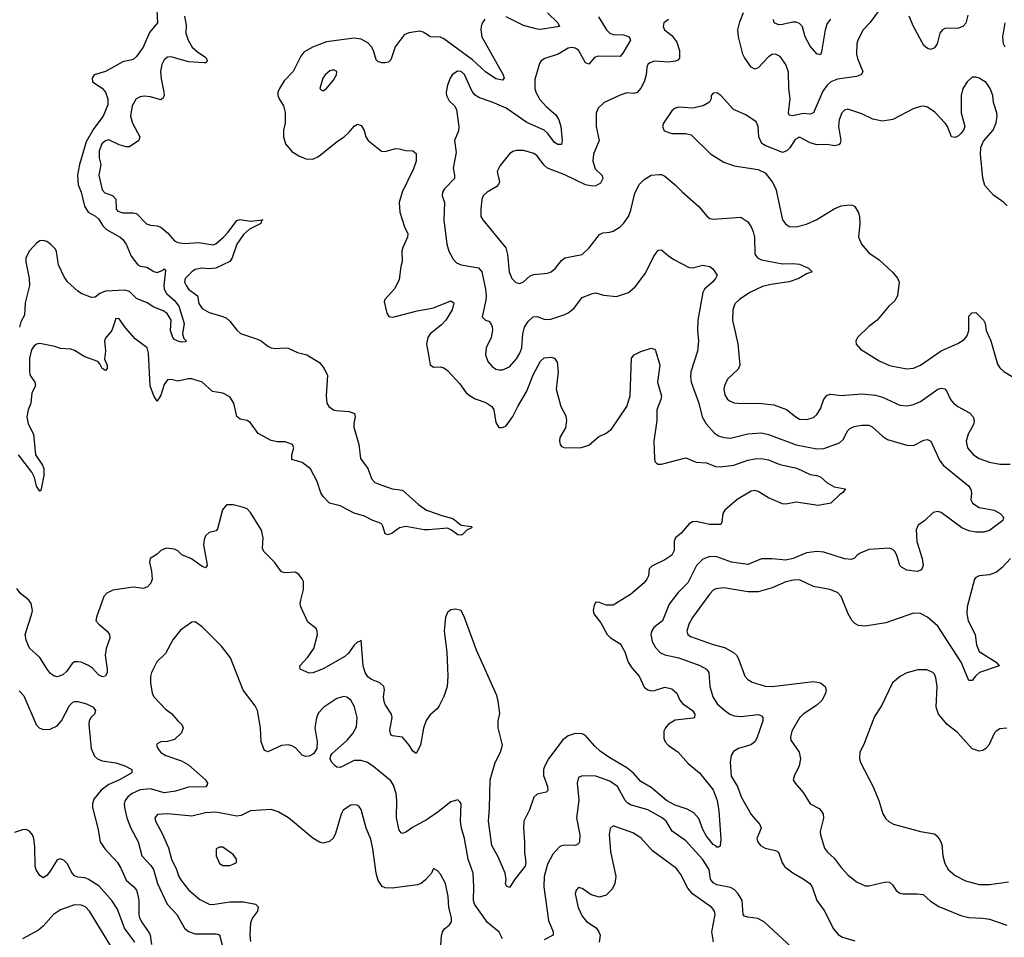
# Model space of a CAD drawing. Header units: inches. Extents: x 1771504 to 1971212, y 471788 to 643615.
# Tile 323 of 587: x 1847633 to 1853335, y 563038 to 568349. Entities that reach past the tile are written whole.
import ezdxf

# ---------------------------------------------------------------- set-up
doc = ezdxf.new("R2010")
doc.units = ezdxf.units.IN
doc.header["$MEASUREMENT"] = 0
doc.layers.add('B8546', color=7, linetype='Continuous')
doc.layers.add('B8556', color=7, linetype='Continuous')

msp = doc.modelspace()

# ---------------------------------------------------------------- linework, layer by layer
at = {"layer": 'B8546', "color": 5}
for points, elevation in [([(1848427.5, 568407.5), (1848432, 568330), (1848384.7, 568275.3), (1848348.4, 568190), (1848310, 568135.1), (1848290, 568118.3), (1848230, 568105.5), (1848130, 568049.2), (1848064.9, 568030), (1848052, 568010), (1848054, 567990), (1848110, 567953.2), (1848129.3, 567930), (1848144, 567890), (1848143.5, 567856.5), (1848116, 567790), (1848061.8, 567718.2), (1848018.8, 567641.2), (1847978.7, 567510), (1847968.5, 567450), (1847972.6, 567392.6), (1847990.1, 567350), (1848008.9, 567268.9), (1848030, 567234.2), (1848071.6, 567211.6), (1848090, 567196.2), (1848115.5, 567155.5), (1848135.1, 567135.1), (1848215.5, 567090), (1848230, 567077.1), (1848250, 567050.4), (1848279.5, 566979.5), (1848317.3, 566930), (1848330, 566922.4), (1848370, 566916.1), (1848410, 566892.3), (1848430, 566886), (1848461.6, 566898.4), (1848470, 566906.8), (1848477.6, 566897.6), (1848467.6, 566810), (1848470.2, 566790), (1848484.2, 566764.2), (1848530, 566724.4), (1848555.7, 566690), (1848584.9, 566590), (1848575.5, 566530), (1848583.4, 566503.4), (1848598, 566490), (1848596, 566484), (1848570, 566482), (1848550, 566487.8), (1848530, 566498.7), (1848520.5, 566510), (1848506.8, 566550), (1848509.7, 566610), (1848488.1, 566648.1), (1848464.2, 566664.2), (1848410, 566685.1), (1848370.9, 566710.9), (1848310, 566735.4), (1848270, 566776.4), (1848244, 566784), (1848130, 566776.8), (1848096.6, 566763.4), (1848070, 566742.9), (1848050, 566740.9), (1847990, 566765.1), (1847970, 566778.4), (1847910, 566831.5), (1847890, 566860.7), (1847858, 566930), (1847846.9, 567006.9), (1847840.5, 567020.5), (1847811.5, 567050), (1847790, 567064.8), (1847770, 567071.3), (1847750, 567068.3), (1847730, 567055.4), (1847690, 567011.8), (1847668.9, 566970), (1847668.1, 566948.1), (1847688.8, 566850), (1847690.1, 566810), (1847665.9, 566710), (1847661.8, 566638.2), (1847640.3, 566599.7), (1847631.9, 566570)], 360), ([(1848587.1, 568370), (1848597.2, 568317.2), (1848595.9, 568270), (1848608.3, 568230), (1848631.7, 568190), (1848662.3, 568162.3), (1848711.6, 568130), (1848720.3, 568110), (1848710, 568099.7), (1848701.4, 568098.6), (1848610, 568105.5), (1848510, 568133.9), (1848488.7, 568131.3), (1848470, 568116.9), (1848457.2, 568090), (1848449.4, 568050), (1848452.7, 568007.3), (1848468.6, 567930), (1848470.1, 567909.9), (1848464.8, 567895.2), (1848450, 567885.6), (1848390, 567902.6), (1848353.5, 567906.5), (1848330, 567903.1), (1848308.3, 567891.7), (1848283.9, 567850), (1848275.4, 567790), (1848286.4, 567750), (1848329.3, 567670), (1848324, 567650), (1848270, 567613.8), (1848250, 567612.1), (1848210, 567624.8), (1848150, 567653.3), (1848130, 567648.7), (1848109.3, 567630), (1848092.7, 567590), (1848093, 567550), (1848102.9, 567510), (1848091.4, 567450), (1848110, 567364.4), (1848126.4, 567346.4), (1848170.7, 567330.7), (1848190, 567310.3), (1848192.4, 567252.4), (1848201.4, 567241.4), (1848230.2, 567230.2), (1848290, 567231.4), (1848310, 567227.7), (1848367.2, 567167.2), (1848390, 567160.2), (1848430, 567156.3), (1848450, 567148.4), (1848490, 567115.6), (1848529.6, 567069.6), (1848550, 567058.6), (1848590, 567053.5), (1848670, 567059), (1848753.3, 567046.7), (1848770, 567051.3), (1848813.5, 567090), (1848840.6, 567119.4), (1848890, 567187.6), (1848910, 567192.5), (1848970, 567182.7), (1849042, 567190), (1849033.2, 567186.8), (1849030.4, 567170), (1848963.4, 567136.6), (1848930, 567106.3), (1848890.1, 567050), (1848863.3, 566970), (1848850.1, 566949.9), (1848770, 566911.2), (1848730, 566906.1), (1848688.8, 566911.2), (1848650, 566903.2), (1848629.4, 566890), (1848591, 566850), (1848588.1, 566830), (1848596.6, 566810), (1848610.2, 566790), (1848662.4, 566750), (1848670, 566706.7), (1848690, 566678.2), (1848730, 566654.6), (1848810, 566630.8), (1848830, 566620.5), (1848850, 566604.7), (1848891.5, 566551.5), (1848912.7, 566532.7), (1849010, 566500.7), (1849031.3, 566490), (1849070, 566458.4), (1849090, 566449.3), (1849114.5, 566445.5), (1849170, 566450.2), (1849187.7, 566447.7), (1849242.2, 566422.2), (1849296.3, 566410), (1849370, 566364.4), (1849396.5, 566330), (1849416.1, 566290), (1849408.8, 566171.2), (1849412.7, 566130), (1849423, 566110), (1849450, 566091.4), (1849466.4, 566086.4), (1849540.5, 566080.5), (1849572.4, 566070), (1849576.5, 566050), (1849567.5, 566012.5), (1849568.3, 565990), (1849598, 565890), (1849606.4, 565810), (1849650.3, 565750.3), (1849673.4, 565690), (1849690, 565670.7), (1849710, 565661.6), (1849790, 565633.7), (1849850, 565624.9), (1849942.8, 565542.8), (1849990, 565510.7), (1850000, 565507)], 380), ([(1850000, 568256.6), (1849970, 568277.4), (1849950, 568282.6), (1849886.4, 568273.6), (1849859.2, 568260.8), (1849808.1, 568191.9), (1849783.4, 568116.6), (1849770, 568103), (1849750, 568099.7), (1849730, 568099.7), (1849706.4, 568106.4), (1849697, 568117), (1849682.4, 568170), (1849671.2, 568191.2), (1849650, 568214.1), (1849610, 568235.4), (1849570, 568241.8), (1849410, 568220.7), (1849329.4, 568190.6), (1849279.5, 568160.5), (1849262, 568138), (1849216, 568050), (1849165.6, 567994.4), (1849136.9, 567950), (1849128.8, 567930), (1849128.7, 567910), (1849135.8, 567890), (1849161.1, 567850), (1849171.1, 567811.1), (1849171, 567750), (1849161.6, 567710), (1849160.7, 567670), (1849173.4, 567630), (1849210, 567586), (1849250, 567561.3), (1849290, 567543.6), (1849330, 567541.5), (1849363.1, 567556.9), (1849474.4, 567645.6), (1849511.8, 567670), (1849541.8, 567698.2), (1849570, 567733.4), (1849590, 567744.9), (1849610, 567737.3), (1849614.9, 567730), (1849627.4, 567707.4), (1849638, 567670), (1849650.4, 567650), (1849728.2, 567588.2), (1849750, 567586.9), (1849810, 567602.6), (1849830, 567602.2), (1849870, 567592.3), (1849910.2, 567590.2), (1849930, 567574), (1849929.2, 567530), (1849914.4, 567485.6), (1849848, 567350), (1849830.2, 567290), (1849834.8, 567234.8), (1849861.1, 567150), (1849880.3, 567110), (1849879.6, 567090), (1849851.8, 567030), (1849847, 567010), (1849848.7, 566950), (1849839.9, 566920.1), (1849830, 566845.2), (1849806.5, 566793.5), (1849747.3, 566730), (1849743.4, 566716.6), (1849758.7, 566650), (1849771.9, 566631.9), (1849790, 566627.6), (1849810, 566630.3), (1849935.7, 566664.3), (1850000, 566676.2)], 420), ([(1850000, 565397.1), (1849975.3, 565395.3), (1849870, 565415.3), (1849832.4, 565407.6), (1849790, 565377.3), (1849767.6, 565367.6), (1849750, 565373.2), (1849736.6, 565416.6), (1849729.8, 565429.8), (1849717.4, 565437.4), (1849678, 565450), (1849630, 565476), (1849570, 565493), (1849490, 565535.8), (1849427, 565550), (1849390, 565589.6), (1849377.7, 565610), (1849356, 565676), (1849317.6, 565750), (1849270, 565786), (1849210, 565802.7), (1849209.8, 565829.8), (1849220.8, 565870), (1849212.4, 565890), (1849170, 565905.5), (1849126.2, 565906.2), (1849090, 565912.6), (1849014.3, 565954.3), (1848970, 566016.4), (1848950, 566028.9), (1848910, 566037.4), (1848891.3, 566051.3), (1848873.1, 566130), (1848850, 566166.2), (1848810, 566186.5), (1848750, 566196.1), (1848690, 566250.7), (1848630, 566269.9), (1848608, 566270), (1848550, 566257.2), (1848510, 566266.8), (1848490, 566264.4), (1848470, 566236.9), (1848450, 566175.1), (1848430, 566140.7), (1848410, 566171.1), (1848389, 566230), (1848379.5, 566419.5), (1848371.5, 566450), (1848301.3, 566501.3), (1848245.3, 566565.3), (1848210, 566617.6), (1848190, 566619.3), (1848167, 566550), (1848130, 566505.2), (1848125.2, 566490), (1848130.2, 566430), (1848123.9, 566383.9), (1848139.5, 566350), (1848140.5, 566330), (1848130, 566318), (1848110, 566329.6), (1848098, 566358), (1848086, 566370), (1848010, 566397.7), (1847950, 566434.7), (1847930, 566441.3), (1847870, 566445.1), (1847837.6, 566457.6), (1847750, 566475.6), (1847730, 566471), (1847718, 566462), (1847702.1, 566437.9), (1847689.6, 566390.4), (1847690.9, 566310), (1847694.8, 566290), (1847720.1, 566250), (1847725.1, 566230), (1847703.4, 566190), (1847697.6, 566130), (1847682.1, 566090), (1847674.5, 566050), (1847682.9, 566010), (1847713.7, 565950), (1847725.5, 565830), (1847765.5, 565770), (1847773.1, 565750), (1847773.9, 565710), (1847756.2, 565623.8), (1847750, 565619.5), (1847730, 565649.7), (1847718.9, 565698.9), (1847704.3, 565730), (1847625.4, 565830)], 380), ([(1850000, 566515.2), (1849996.8, 566510), (1849989.3, 566470), (1850000, 566409.5)], 420), ([(1850000, 564311.2), (1849987.2, 564292.8), (1849971, 564249), (1849954.4, 564150), (1849930, 564101.2), (1849910, 564115.1), (1849888.2, 564150), (1849850, 564196.9), (1849790, 564203.6), (1849782, 564210), (1849777.4, 564237.4), (1849790.8, 564310.8), (1849786.9, 564330), (1849750, 564384.5), (1849743.3, 564403.3), (1849739.7, 564430), (1849745.1, 564470), (1849742.7, 564490), (1849719, 564510), (1849670, 564529.7), (1849650, 564545.7), (1849634.2, 564570), (1849623.1, 564610), (1849610, 564758), (1849607.5, 564752.5), (1849590, 564746.6), (1849570, 564729.6), (1849536.7, 564683.3), (1849516.1, 564663.9), (1849390, 564592.1), (1849330, 564567.7), (1849310, 564567.1), (1849258.4, 564590), (1849255.1, 564610), (1849301.1, 564658.9), (1849335.7, 564710), (1849358.2, 564790), (1849356.8, 564810), (1849350, 564824.5), (1849302.6, 564862.6), (1849260.9, 564950), (1849257.6, 564970), (1849260.4, 564990), (1849277.7, 565050), (1849276.4, 565096.4), (1849270, 565112.3), (1849250, 565138), (1849231.2, 565151.2), (1849170, 565147.8), (1849150, 565153.6), (1849109.7, 565210), (1849047.6, 565270), (1849039.6, 565290), (1849043.5, 565350), (1849034.2, 565394.2), (1848970, 565496.9), (1848950, 565516.9), (1848930, 565526.3), (1848870, 565540.9), (1848830, 565541.2), (1848807.2, 565512.8), (1848778.8, 565401.2), (1848770.4, 565389.6), (1848730, 565381.7), (1848710, 565362.4), (1848701.2, 565338.8), (1848698, 565310), (1848717.3, 565202.7), (1848718, 565190), (1848710, 565177.2), (1848690, 565184.5), (1848628.6, 565228.6), (1848572.3, 565252.3), (1848550, 565274.5), (1848530, 565284.5), (1848482, 565290), (1848450, 565277), (1848430, 565256), (1848388.2, 565230), (1848384.4, 565210), (1848396.9, 565156.9), (1848400.3, 565110), (1848392.3, 565087.7), (1848373.3, 565066.7), (1848350, 565056.3), (1848290, 565065.1), (1848173.4, 565046.6), (1848138.8, 565030), (1848120.7, 565010), (1848077.3, 564890), (1848074.8, 564870), (1848090.8, 564850), (1848140.7, 564810), (1848153, 564790), (1848154.4, 564770), (1848134.6, 564710), (1848128.9, 564670), (1848140.4, 564590), (1848139.1, 564570), (1848130.5, 564549.5), (1848113.7, 564546.3), (1848090, 564557.2), (1848055.3, 564595.3), (1848031.9, 564611.9), (1847990, 564629.6), (1847968.4, 564631.6), (1847950, 564631.8), (1847937.3, 564622.7), (1847904.2, 564575.8), (1847883.4, 564556.6), (1847850, 564545.6), (1847830, 564551.8), (1847810, 564567.3), (1847791.6, 564590), (1847750, 564657), (1847691, 564711), (1847670, 564757.2), (1847664.2, 564790), (1847703.5, 564910), (1847707.1, 564930), (1847698.9, 564970), (1847685.3, 564990), (1847636.9, 565030), (1847615.8, 565055.8)], 420), ([(1850000, 563725.3), (1849990, 563718.4), (1849907.3, 563672.7), (1849870, 563645.7), (1849850, 563638.7), (1849842.5, 563642.5), (1849830, 563657.2), (1849814.8, 563730), (1849818.1, 563830), (1849813.2, 563870), (1849798.8, 563918.8), (1849783.3, 563943.3), (1849684.6, 564024.6), (1849646.6, 564050), (1849610, 564060.3), (1849570, 564060.3), (1849490, 564020.5), (1849470, 564023.5), (1849459.5, 564030), (1849440.5, 564050), (1849431.8, 564070), (1849434.5, 564090), (1849440.5, 564099.5), (1849530, 564179.6), (1849561.8, 564218.2), (1849583.1, 564256.9), (1849588, 564310), (1849571.3, 564371.3), (1849550, 564409.6), (1849527.2, 564427.2), (1849510, 564431.1), (1849470, 564419.7), (1849394.4, 564370), (1849363.8, 564336.2), (1849352, 564308), (1849343.2, 564250), (1849355.8, 564170), (1849354, 564130), (1849337.5, 564102.5), (1849326, 564094), (1849310, 564086.6), (1849290, 564084.5), (1849270, 564092), (1849230, 564134.7), (1849210, 564146.6), (1849190, 564151.1), (1849150, 564147.3), (1849070, 564111.6), (1849050, 564119.5), (1849032.4, 564170), (1849027.8, 564250), (1849009.5, 564350), (1848996.6, 564376.6), (1848927.4, 564467.4), (1848854.6, 564654.6), (1848802, 564722), (1848690, 564835.1), (1848650, 564862.9), (1848630, 564862), (1848564.1, 564815.9), (1848520.8, 564759.2), (1848478.6, 564681.4), (1848427.1, 564632.9), (1848396.5, 564570), (1848391.7, 564548.3), (1848391.5, 564510), (1848400.9, 564450), (1848409.2, 564429.2), (1848477.7, 564357.7), (1848512.8, 564332.8), (1848548.7, 564290), (1848572.2, 564270), (1848580.3, 564250), (1848570, 564222), (1848530, 564183.6), (1848490, 564171.6), (1848450, 564169.3), (1848430, 564157.2), (1848426, 564150), (1848433, 564130), (1848450, 564106.5), (1848480.5, 564090), (1848570, 564059.1), (1848610, 564036.9), (1848708.5, 563950), (1848721.3, 563930), (1848719.5, 563920.5), (1848711.1, 563908.9), (1848610, 563906.4), (1848535.8, 563884.2), (1848470, 563873.9), (1848390, 563896.4), (1848330, 563890.9), (1848283.9, 563870), (1848259.2, 563850), (1848244.7, 563830), (1848238.4, 563810), (1848239.3, 563790), (1848254, 563730), (1848276.6, 563670), (1848320.2, 563590), (1848340.2, 563510), (1848393.5, 563453.5), (1848407.9, 563430), (1848430.7, 563350), (1848486.5, 563230), (1848543.5, 563170), (1848587.6, 563090), (1848610.7, 563070.7), (1848650, 563058.1), (1848770, 563057.3), (1848791.2, 563051.2), (1848818.2, 562950)], 440), ([(1847630, 564463.9), (1847656.3, 564436.3), (1847728.2, 564270), (1847747, 564250), (1847770, 564241.3), (1847810, 564242.4), (1847850, 564262), (1847875.1, 564290), (1847921.4, 564378.6), (1847941, 564399), (1847950, 564403.1), (1847970, 564402.3), (1848020.7, 564390), (1848058, 564370), (1848073, 564350), (1848066.4, 564330), (1848047.6, 564312.4), (1848034.9, 564290), (1848033.4, 564270), (1848047.7, 564130), (1848065.9, 564085.9), (1848083.8, 564070), (1848110, 564058.5), (1848190, 564048.1), (1848242, 564030), (1848282, 564010), (1848282, 563990), (1848210.3, 563950), (1848150, 563922.8), (1848105.6, 563890), (1848062.7, 563837.3), (1848055, 563810), (1848055.2, 563790), (1848085.8, 563670), (1848099.7, 563590), (1848125.4, 563550), (1848198.9, 563470), (1848218.6, 563438.6), (1848249.1, 563369.1), (1848294.7, 563330), (1848309.2, 563310), (1848316.1, 563290), (1848323.2, 563250), (1848323, 563170), (1848327.8, 563150), (1848341.7, 563121.7), (1848383.5, 563063.5), (1848389.3, 563049.3), (1848395.9, 562995.9)], 420), ([(1850000, 563389.4), (1849983.7, 563370), (1849958.4, 563350), (1849937.6, 563342.4), (1849790, 563322.6), (1849750, 563324.6), (1849732.5, 563332.5), (1849710, 563366.6), (1849696.8, 563410), (1849679.1, 563550), (1849666.6, 563606.6), (1849640.3, 563670), (1849610, 563778), (1849596.6, 563796.6), (1849583.8, 563803.8), (1849550, 563803), (1849506.3, 563773.7), (1849494, 563750), (1849462.3, 563637.7), (1849450, 563612.7), (1849427, 563593), (1849390, 563582.9), (1849370, 563587.8), (1849330, 563611.3), (1849190, 563728.4), (1849130, 563763.5), (1849090, 563778.5), (1848970, 563769.7), (1848916.7, 563743.3), (1848890, 563739.9), (1848770, 563762), (1848710, 563758.8), (1848630, 563739.8), (1848490, 563752.7), (1848431.6, 563748.4), (1848416, 563730), (1848419.7, 563710), (1848458.3, 563638.3), (1848495.3, 563555.3), (1848511.6, 563490), (1848541.8, 563430), (1848555.2, 563390), (1848570, 563364), (1848612.9, 563310), (1848676, 563256), (1848730, 563230.2), (1848750, 563228.6), (1848850, 563242.3), (1848930, 563242.3), (1848998.8, 563230), (1849013.7, 563213.7), (1849010.3, 563190), (1848981.3, 563150), (1848970, 563121.2), (1848965.3, 563050), (1848970, 563014)], 460), ([(1848299.1, 563010), (1848240.2, 563090), (1848199.8, 563199.8), (1848166.7, 563250), (1848093.2, 563333.2), (1848030, 563374.4), (1848010, 563381.2), (1847970, 563385.4), (1847950, 563394.4), (1847934.2, 563414.2), (1847910, 563463.5), (1847890, 563481.5), (1847870, 563491.1), (1847850, 563486), (1847810, 563419.7), (1847790, 563396), (1847770, 563381.3), (1847750, 563395.1), (1847729.2, 563429.2), (1847722.5, 563450), (1847720.7, 563560.7), (1847714.8, 563610), (1847707.8, 563630), (1847690, 563652), (1847670, 563661.6), (1847650, 563660.5), (1847603.6, 563643.6)], 420), ([(1848158.4, 562990), (1848037.6, 563190), (1848014.3, 563214.3), (1847990, 563224.7), (1847950, 563225.1), (1847870, 563196), (1847830, 563169.7), (1847770, 563103.1), (1847741.6, 563078.4), (1847650, 563028.6)], 440)]:
    msp.add_lwpolyline(points, dxfattribs=dict(at, elevation=elevation))
for points, elevation in [([(1849450, 568058), (1849430, 568053.7), (1849402.3, 568030), (1849389.2, 568010), (1849370.7, 567950.7), (1849380.4, 567940.4), (1849390, 567938), (1849410, 567950.5), (1849450, 567999.3), (1849467.6, 568030), (1849469.2, 568050)], 440), ([(1848810, 563559.5), (1848790, 563559.5), (1848771, 563550), (1848770.7, 563510), (1848790, 563464.9), (1848810, 563454), (1848850, 563454), (1848870, 563460.7), (1848888.7, 563470), (1848889.2, 563490), (1848870, 563517.2)], 480)]:
    msp.add_lwpolyline(points, close=True, dxfattribs=dict(at, elevation=elevation))
at = {"layer": 'B8556', "color": 5}
for points, elevation in [([(1850689, 568389), (1850750.6, 568330), (1850758.8, 568310), (1850650, 568292.7), (1850630, 568293.6), (1850550, 568314.7), (1850450, 568365)], 420), ([(1852610, 568403.7), (1852556.5, 568330), (1852518, 568290), (1852486.3, 568230), (1852480.9, 568210), (1852479.6, 568150), (1852484.8, 568124.8), (1852515.3, 568050), (1852508.7, 568031.3), (1852479.1, 568020.9), (1852370, 568005.2), (1852330, 567988.9), (1852310, 567970.8), (1852285.2, 567934.8), (1852230, 567809.7), (1852210, 567802.3), (1852170, 567805.4), (1852110, 567793.1), (1852090, 567796), (1852085.8, 567810), (1852094.7, 567890), (1852086.9, 567950), (1852085.3, 568045.3), (1852069.8, 568090), (1852036.4, 568136.4), (1852010, 568149.8), (1851990, 568146.8), (1851970, 568134.8), (1851910, 568071), (1851890, 568063.1), (1851870, 568074), (1851830.7, 568130), (1851821.6, 568150), (1851796.5, 568250), (1851792.8, 568290), (1851803.1, 568336.9), (1851825.7, 568390)], 460), ([(1853124.9, 568375.1), (1853111.6, 568328.5), (1853095.5, 568310), (1853070, 568299.1), (1852990, 568297.6), (1852977.3, 568290), (1852961.3, 568270), (1852946.4, 568210), (1852930, 568186.6), (1852910, 568176.2), (1852890, 568181.3), (1852870, 568199.7), (1852809, 568310), (1852783.8, 568370)], 460), ([(1850327.7, 568352.3), (1850311.1, 568328.9), (1850305.4, 568310), (1850303, 568290), (1850308.8, 568250), (1850432.9, 568030), (1850438.4, 568010), (1850430, 567999.5), (1850390, 568007.2), (1850330, 568047.8), (1850256.1, 568116.1), (1850090, 568238.2), (1850070, 568247.4), (1850010, 568249.7), (1850000, 568256.6)], 420), ([(1850985.2, 568365.2), (1851030.9, 568290.9), (1851050, 568271.5), (1851070, 568263.5), (1851130, 568262), (1851162, 568250), (1851170.3, 568230), (1851125.6, 568154.4), (1851110, 568136.4), (1850982.3, 568137.7), (1850962.3, 568130), (1850930, 568091.5), (1850910, 568099.7), (1850870, 568171.6), (1850850, 568184.4), (1850830, 568187.8), (1850810, 568184.2), (1850750.8, 568149.2), (1850675.1, 568124.9), (1850653.4, 568110), (1850643.8, 568096.2), (1850617.1, 568002.9), (1850615.8, 567950), (1850621.5, 567930), (1850646.1, 567886.1), (1850684.4, 567844.4), (1850738.5, 567798.5), (1850755.2, 567770), (1850766.2, 567730), (1850773.8, 567650), (1850770, 567627), (1850750, 567625.7), (1850730, 567638), (1850691.3, 567690), (1850670, 567708.7), (1850570, 567753.3), (1850450, 567837.7), (1850370, 567871.5), (1850296.1, 567896.1), (1850271.7, 567911.7), (1850253.4, 567933.4), (1850210, 568032.6), (1850190, 568049.8), (1850169.5, 568050.5), (1850138.5, 568030), (1850125.4, 568010), (1850111.5, 567970), (1850103.1, 567930), (1850104.4, 567910), (1850119.5, 567879.5), (1850150.8, 567850), (1850162.8, 567830), (1850177, 567730), (1850174, 567706), (1850150.4, 567650), (1850160.9, 567580.9), (1850142.7, 567490), (1850151.4, 567450), (1850150.3, 567430), (1850093.6, 567370), (1850082, 567350), (1850080.3, 567330), (1850093.4, 567290), (1850090.2, 567190.2), (1850106.9, 567050), (1850118.9, 567010), (1850143.7, 566963.7), (1850162.5, 566942.5), (1850190, 566930.2), (1850290, 566912.2), (1850310.1, 566890.1), (1850331.7, 566790), (1850335.2, 566750), (1850333.5, 566726.5), (1850311, 566630), (1850330.6, 566610.6), (1850350, 566604), (1850362, 566590), (1850370, 566571.3), (1850371.5, 566551.5), (1850363.6, 566510), (1850334.7, 566450), (1850330.3, 566410), (1850344.9, 566370), (1850370, 566342.4), (1850390, 566327), (1850410, 566322.6), (1850430, 566323.1), (1850470, 566339.6), (1850510, 566386), (1850530, 566419.5), (1850541.5, 566450), (1850547.4, 566530), (1850556.8, 566570), (1850577.9, 566602.1), (1850607.6, 566630), (1850630, 566631.8), (1850670, 566615.3), (1850690, 566613.4), (1850710, 566616), (1850790, 566643.2), (1850810, 566651.5), (1850843.1, 566676.9), (1850890, 566741.3), (1850950, 566764.9), (1850970, 566768.4), (1851014.4, 566754.4), (1851090, 566746.7), (1851159.3, 566770), (1851198.2, 566801.8), (1851258.2, 566881.8), (1851304.4, 566975.6), (1851330, 567015.5), (1851350, 567016.4), (1851390, 566981.3), (1851421.1, 566961.1), (1851510, 566914.3), (1851530, 566912.4), (1851590, 566928), (1851630, 566921.3), (1851646.9, 566906.9), (1851672.2, 566870), (1851662.3, 566850), (1851644.7, 566830), (1851598.4, 566790), (1851589.3, 566770), (1851559.7, 566610), (1851558, 566550), (1851564.5, 566490), (1851559.1, 566430), (1851520.7, 566310), (1851517.4, 566282.6), (1851521.6, 566250), (1851565.8, 566130), (1851584.9, 566050), (1851608.9, 566010), (1851656.5, 565956.5), (1851680.8, 565940.8), (1851710, 565930.2), (1851750, 565926.6), (1851850, 565951), (1851930, 565957.5), (1851970, 565947.6), (1852129.1, 565889.1), (1852250, 565864.7), (1852290, 565867.3), (1852380, 565900), (1852401.5, 565918.5), (1852429.1, 565970.9), (1852439.1, 565980.9), (1852465.6, 565994.4), (1852510, 566002.8), (1852550, 566001.8), (1852570, 565992.3), (1852630, 565938), (1852658.2, 565918.2), (1852770, 565886.5), (1852810, 565884.9), (1852870, 565914.9), (1852890, 565919.5), (1852910.2, 565910.2), (1852959.8, 565799.8), (1852981.2, 565770), (1853128.7, 565650), (1853141.6, 565630), (1853145.5, 565610), (1853142, 565570), (1853151, 565550), (1853190, 565526), (1853276, 565510), (1853310.8, 565490), (1853330.8, 565470), (1853326.8, 565450), (1853250, 565392.8), (1853217.2, 565382.8), (1853170, 565382.4), (1853130, 565390.7), (1853090, 565408.6), (1852970, 565497.4), (1852950, 565503.1), (1852924.1, 565495.9), (1852875.3, 565450), (1852837.3, 565422.7), (1852824, 565396), (1852829, 565329), (1852859.5, 565230), (1852865.3, 565190), (1852855.8, 565164.2), (1852830, 565156), (1852770, 565162.8), (1852739.6, 565179.6), (1852729.7, 565190), (1852712.3, 565250), (1852701.3, 565270), (1852690, 565282.4), (1852670, 565289.7), (1852550, 565282.3), (1852499.7, 565260.3), (1852483, 565250), (1852468.6, 565231.4), (1852450, 565224.7), (1852410, 565228.6), (1852290, 565267.9), (1852250, 565270.7), (1852190, 565262.4), (1852112.7, 565230), (1852070, 565220.2), (1851990.9, 565229.1), (1851930, 565227.8), (1851850, 565194.8), (1851754.5, 565210), (1851670, 565240.9), (1851630, 565242.4), (1851590, 565226.2), (1851551.8, 565190), (1851501.7, 565090), (1851446.1, 565033.9), (1851394.2, 564965.8), (1851356, 564870), (1851306.3, 564830), (1851291.9, 564808.1), (1851288.4, 564790), (1851296.3, 564750), (1851315, 564715), (1851344.3, 564684.3), (1851370, 564671.9), (1851450, 564656.3), (1851571.8, 564611.8), (1851610.2, 564590), (1851623.9, 564570), (1851629.4, 564490), (1851647.7, 564430), (1851671.5, 564390), (1851716.5, 564350), (1851744.9, 564330), (1851770, 564319.2), (1851810, 564316.2), (1851910, 564327.4), (1851930, 564319.3), (1851937.6, 564310), (1851937.4, 564290), (1851902.5, 564190), (1851890.1, 564169.9), (1851867.7, 564152.3), (1851795.5, 564130), (1851766.6, 564113.4), (1851752.6, 564090), (1851748, 564052), (1851752.9, 563970), (1851789.4, 563910), (1851811.8, 563850), (1851869, 563749), (1851919.5, 563690), (1851927, 563670), (1851902.6, 563610), (1851907, 563590), (1851922.6, 563570), (1851950, 563554.4), (1852010, 563540.7), (1852028.5, 563530), (1852049.4, 563469.4), (1852065.1, 563445.1), (1852110, 563410.2), (1852170, 563376.9), (1852208.4, 563348.4), (1852221.7, 563330), (1852250.4, 563250), (1852292.8, 563192.8), (1852347, 563087), (1852373.4, 563053.4), (1852399, 563039), (1852470, 563016.5)], 440), ([(1851390.4, 568349.6), (1851362.8, 568330), (1851358.8, 568310), (1851367.3, 568290), (1851410, 568257.1), (1851438.3, 568218.3), (1851453.8, 568170), (1851454.7, 568125.3), (1851445.2, 568114.8), (1851430.9, 568109.1), (1851390, 568103.7), (1851310.2, 568109.8), (1851281.5, 568098.5), (1851270.2, 568089.8), (1851265, 568075), (1851260.6, 568030), (1851249.4, 567990), (1851230, 567952.8), (1851210, 567928), (1851190, 567922), (1851150, 567926), (1851110, 567912.9), (1851017.3, 567870), (1850983.1, 567836.9), (1850972.4, 567807.6), (1850971.7, 567730), (1850988.9, 567650), (1850956.3, 567570), (1850952.8, 567530), (1850965.5, 567485.5), (1851007.3, 567447.3), (1851010.4, 567430), (1850996.5, 567403.5), (1850970, 567388), (1850950, 567386), (1850910, 567393.5), (1850790, 567451.5), (1850689.9, 567489.9), (1850668.5, 567508.5), (1850630, 567560.9), (1850610, 567574.8), (1850550, 567590.9), (1850507.9, 567592.1), (1850490, 567586.3), (1850470, 567571.6), (1850415.3, 567504.7), (1850397.6, 567470), (1850411.7, 567410), (1850405.8, 567394.2), (1850396.2, 567383.8), (1850339.5, 567350), (1850318, 567330), (1850310.2, 567309.8), (1850302.8, 567250), (1850304.6, 567210), (1850315.3, 567190), (1850448.3, 567028.3), (1850458.3, 566990), (1850468.7, 566890), (1850484.1, 566850), (1850507, 566827), (1850530, 566822.3), (1850550, 566832.3), (1850590, 566866), (1850610, 566875), (1850690, 566882.4), (1850711.8, 566890), (1850736.3, 566910), (1850770, 566955.8), (1850789.8, 566970.2), (1850890.6, 566989.4), (1850931.2, 567028.8), (1850990, 567106.4), (1851010, 567115.8), (1851050, 567118.7), (1851070, 567124.9), (1851110, 567150.4), (1851130, 567168.4), (1851159.7, 567210), (1851172.8, 567247.2), (1851195.7, 567344.3), (1851222.6, 567397.4), (1851250, 567423.1), (1851290, 567448.5), (1851333.8, 567453.8), (1851350, 567452.4), (1851370, 567442.4), (1851430, 567393.7), (1851470, 567352.4), (1851567.1, 567267.1), (1851612.6, 567212.6), (1851630, 567198.4), (1851650, 567195.3), (1851810, 567205.3), (1851850, 567178.7), (1851870, 567150.4), (1851881.4, 567121.4), (1851887.9, 567090), (1851891, 566991), (1851905.7, 566970), (1851930, 566959.3), (1852050, 566936.8), (1852110, 566938.6), (1852150, 566933.4), (1852201, 566910), (1852222, 566890), (1852190, 566878), (1852144.4, 566850), (1852090, 566831.4), (1851983.9, 566816.1), (1851935.6, 566804.4), (1851862, 566770), (1851802.4, 566730), (1851775.6, 566704.4), (1851762.3, 566670), (1851761.1, 566610), (1851792.8, 566472.8), (1851803.5, 566350), (1851793.9, 566326.1), (1851732.4, 566267.6), (1851715.4, 566230), (1851711.8, 566210), (1851717.3, 566177.3), (1851730, 566154.3), (1851743.3, 566143.3), (1851770, 566131.3), (1851790, 566129.1), (1851930, 566127.5), (1852000.2, 566120.2), (1852073.5, 566093.5), (1852127, 566050), (1852150, 566037.3), (1852190, 566034.2), (1852230, 566046.9), (1852250, 566063.6), (1852270, 566096.4), (1852290, 566151.7), (1852310, 566175), (1852330, 566181.8), (1852390, 566172.9), (1852510, 566182.7), (1852590, 566175), (1852630, 566163.2), (1852730, 566116.9), (1852770, 566114.7), (1852810, 566121.8), (1852850, 566138.2), (1852950, 566210.2), (1852970, 566216.5), (1852990, 566211.7), (1853000.2, 566200.2), (1853023.9, 566150), (1853040.9, 566130), (1853067, 566110), (1853132.9, 566072.9), (1853154.2, 566050), (1853160.7, 566030), (1853158.4, 566010), (1853126, 565950), (1853115, 565910), (1853122.8, 565870), (1853156, 565830), (1853189.5, 565809.5), (1853250, 565787.7), (1853310, 565776), (1853370, 565776.8)], 460), ([(1852328.3, 568351.7), (1852310, 568327.8), (1852298.1, 568290), (1852277.3, 568162.7), (1852270, 568146), (1852250, 568151.6), (1852210, 568196.3), (1852181.6, 568250), (1852166.8, 568306.8), (1852150, 568326), (1852130, 568335.1), (1852110, 568335.1), (1852050, 568320.3), (1852030, 568319.8), (1852002.4, 568330), (1851998, 568350)], 440), ([(1853339.7, 568190), (1853331.1, 568210), (1853327.2, 568250), (1853340.4, 568330)], 460), ([(1853351.6, 567271.6), (1853331.5, 567291.5), (1853272.7, 567332.7), (1853222.9, 567390), (1853211.3, 567431.3), (1853196.9, 567570), (1853198.4, 567610), (1853214.5, 567645.5), (1853271.3, 567710), (1853288.4, 567751.5), (1853293.3, 567790), (1853292, 567810), (1853272.9, 567870), (1853268.4, 567910), (1853254, 567950), (1853230, 567985.1), (1853190, 568009.6), (1853170, 568017), (1853150, 568017), (1853119.3, 567990), (1853094.9, 567950), (1853086.3, 567910), (1853084.6, 567810), (1853106, 567730), (1853099.1, 567710), (1853084, 567690), (1853070, 567676), (1853050, 567667), (1853029.5, 567670), (1853006.3, 567730), (1852993.3, 567750), (1852932.9, 567812.9), (1852890, 567843.5), (1852870, 567848.6), (1852850, 567847.3), (1852807.3, 567832.7), (1852690, 567771.8), (1852630, 567762.5), (1852573.2, 567773.2), (1852510, 567804.8), (1852430, 567831), (1852410, 567825.1), (1852394.9, 567810), (1852378.2, 567770), (1852374.5, 567730), (1852387.7, 567650), (1852384.9, 567635.1), (1852376, 567624), (1852350, 567619.3), (1852310, 567625.6), (1852250, 567624.7), (1852210, 567635.8), (1852150, 567668.4), (1852124, 567656), (1852092.4, 567607.6), (1852075.6, 567590), (1852050, 567580.3), (1851950, 567620.3), (1851931.6, 567631.6), (1851913.7, 567670), (1851910.6, 567730.6), (1851897.6, 567757.6), (1851838.8, 567798.8), (1851767.3, 567830), (1851693.6, 567910), (1851670, 567925.1), (1851650, 567923.7), (1851638, 567910), (1851637.1, 567890), (1851628.6, 567871.4), (1851590.8, 567850), (1851530, 567837.6), (1851450, 567842.9), (1851430, 567837), (1851410, 567820.9), (1851360.7, 567750), (1851356.3, 567730), (1851365.5, 567705.5), (1851410.3, 567690.3), (1851490, 567690.3), (1851521.6, 567681.6), (1851632.8, 567572.8), (1851710, 567523.7), (1851770, 567502.4), (1851910, 567481.3), (1851950, 567463), (1851990.2, 567410), (1852012.1, 567370), (1852051.3, 567191.3), (1852067.4, 567167.4), (1852090, 567152), (1852130, 567150.2), (1852190, 567165.4), (1852250, 567192), (1852350, 567254.7), (1852390, 567271.3), (1852438, 567278), (1852455.3, 567275.3), (1852470, 567266.8), (1852490, 567231), (1852495.8, 567210), (1852499.5, 567170), (1852490.4, 567090), (1852508.4, 567050), (1852550, 566999.3), (1852610, 566959.1), (1852688.1, 566888.1), (1852718.8, 566850), (1852726.8, 566830), (1852716.3, 566750), (1852699.9, 566720.1), (1852667.3, 566690), (1852598.8, 566610), (1852550, 566572.3), (1852484.9, 566510), (1852476.3, 566490), (1852477.3, 566470), (1852501.7, 566441.7), (1852610, 566373.7), (1852670, 566347.4), (1852767.9, 566327.9), (1852810, 566332.9), (1852850, 566350.3), (1852970, 566431.5), (1853065.5, 566474.5), (1853102.6, 566497.4), (1853120.1, 566519.9), (1853129.6, 566550), (1853130, 566632), (1853146.8, 566653.2), (1853170, 566654), (1853215.5, 566610), (1853224.9, 566590), (1853230.6, 566550), (1853256.4, 566490), (1853295.8, 566355.8), (1853310, 566333.4), (1853333, 566313), (1853430, 566252.4)], 480), ([(1850000, 566676.2), (1850030, 566681.8), (1850130, 566722), (1850148, 566710), (1850137.7, 566670), (1850100.6, 566610), (1850076.5, 566583.5), (1850010, 566531.5), (1850000, 566515.2)], 420), ([(1850000, 566409.5), (1850010.5, 566350.5), (1850030, 566338), (1850070, 566340.3), (1850090, 566334), (1850110, 566318.4), (1850181.8, 566241.8), (1850219.5, 566190), (1850235.3, 566175.3), (1850270, 566155.2), (1850333.1, 566133.1), (1850368.4, 566110), (1850378.3, 566090), (1850390, 566018), (1850408.5, 565988.5), (1850430, 565988), (1850450, 565999.1), (1850490, 566052.7), (1850518, 566110), (1850570, 566198.5), (1850606.5, 566293.5), (1850650, 566372.2), (1850670, 566391.8), (1850710, 566396.5), (1850730.4, 566390), (1850746.4, 566366.4), (1850751.3, 566310), (1850740.9, 566210), (1850766.8, 566110), (1850795.2, 566055.2), (1850800.7, 566030), (1850793.5, 565986.5), (1850761.7, 565930), (1850758.7, 565910), (1850763, 565890), (1850770, 565878.8), (1850790.4, 565870.4), (1850886.5, 565873.5), (1850930, 565886.7), (1850985.9, 565934.1), (1851030, 565955.6), (1851060.9, 565979.1), (1851149.4, 566110.6), (1851167.9, 566172.1), (1851175.6, 566390), (1851191.3, 566408.7), (1851230, 566428), (1851290, 566447.3), (1851310, 566441), (1851314.9, 566434.9), (1851340.9, 566350), (1851327.6, 566250), (1851349.1, 566170), (1851346.9, 566150), (1851323.7, 566090), (1851322.3, 566030), (1851306.3, 565910), (1851308.9, 565808.9), (1851312.1, 565792.1), (1851321.5, 565781.5), (1851330, 565776.5), (1851350, 565777.2), (1851490, 565813), (1851550, 565787.1), (1851610, 565783.9), (1851663.5, 565763.5), (1851690, 565761.1), (1851769.5, 565770.5), (1851850, 565799), (1851890, 565807), (1851930, 565808.6), (1851970, 565800.5), (1852034.9, 565774.9), (1852134, 565754), (1852210, 565716.6), (1852250, 565710.1), (1852270, 565702.2), (1852310, 565668.9), (1852350, 565646), (1852413, 565633), (1852414, 565630), (1852398.8, 565610), (1852380.7, 565599.3), (1852331, 565550), (1852257.6, 565537.6), (1852130, 565556.4), (1852070, 565544.8), (1852050, 565547), (1851970, 565582.3), (1851910, 565618.9), (1851890, 565623.6), (1851870, 565619.2), (1851788.6, 565571.4), (1851716.6, 565510), (1851704.4, 565490), (1851699.1, 565440.9), (1851692.7, 565427.3), (1851627, 565427), (1851550, 565444.2), (1851530, 565442.9), (1851510, 565431.6), (1851464, 565376), (1851430.2, 565349.8), (1851422.7, 565330), (1851423.4, 565276.6), (1851410.2, 565250), (1851370, 565222.3), (1851293.7, 565186.3), (1851279.1, 565170), (1851274.4, 565130), (1851266, 565110), (1851250, 565089.6), (1851170, 565021.1), (1851070, 564959.6), (1851030, 564959.5), (1850990, 564975.1), (1850970, 564977.2), (1850959.1, 564960.9), (1850953.4, 564930), (1850958, 564910), (1850998, 564858), (1851035.3, 564790), (1851053, 564773), (1851110, 564735.6), (1851121.1, 564721.1), (1851137.4, 564690), (1851156.8, 564630), (1851178.3, 564598.3), (1851221.1, 564550), (1851250, 564485.8), (1851270, 564470.2), (1851290, 564464.5), (1851310, 564465.8), (1851370, 564484.9), (1851410, 564476.5), (1851438.7, 564450), (1851457, 564410), (1851471.1, 564391.1), (1851528.7, 564350), (1851542.6, 564330), (1851540.5, 564310), (1851534.2, 564305.8), (1851430, 564293.9), (1851390, 564271.3), (1851372.4, 564250), (1851364.1, 564230), (1851362.8, 564190), (1851370.9, 564170), (1851388.7, 564150), (1851447.3, 564110), (1851503.6, 564043.6), (1851570.1, 563990.1), (1851650, 563892.2), (1851671.8, 563830), (1851681.6, 563770), (1851693.4, 563606.6), (1851690, 563566), (1851679.8, 563560.2), (1851670, 563559), (1851666, 563566), (1851650, 563574), (1851610, 563622.6), (1851590, 563661.6), (1851566.1, 563726.1), (1851538.1, 563758.1), (1851499.3, 563779.3), (1851430, 563802.9), (1851379.8, 563830), (1851290, 563904.5), (1851230, 563939.3), (1851187.3, 563987.3), (1851150, 564018.7), (1851050, 564076.1), (1850995.6, 564115.6), (1850964, 564144), (1850910, 564205.7), (1850890, 564215.6), (1850850, 564218.3), (1850810, 564203.1), (1850779.1, 564180.9), (1850696.5, 564070), (1850673.8, 564030), (1850666.2, 564010), (1850666, 563974), (1850688.9, 563910), (1850692.3, 563887.7), (1850681.3, 563878.7), (1850630, 563867.1), (1850610.9, 563849.1), (1850585, 563775), (1850553.6, 563710), (1850550.2, 563670), (1850556.9, 563590), (1850556.2, 563530), (1850564.5, 563470), (1850559.7, 563450), (1850503.1, 563376.9), (1850470, 563325.2), (1850453.2, 563333.2), (1850447, 563350), (1850449.5, 563370), (1850443.7, 563410), (1850403.2, 563503.2), (1850367.8, 563570), (1850347.3, 563710), (1850354.7, 563785.3), (1850357.4, 563950), (1850386.7, 564050), (1850418.5, 564110), (1850429.2, 564150), (1850404.2, 564250), (1850405, 564290), (1850413.1, 564333.1), (1850404.9, 564404.9), (1850397.3, 564437.3), (1850279, 564699), (1850209.7, 564889.7), (1850190, 564928.7), (1850158, 564938), (1850130, 564932.3), (1850110, 564917.2), (1850098.7, 564890), (1850091.5, 564810), (1850107.5, 564687.5), (1850113, 564550), (1850109.2, 564490), (1850090, 564432), (1850063, 564377), (1850050, 564359.6), (1850010, 564325.6), (1850000, 564311.2)], 420), ([(1850000, 565507), (1850078.4, 565478.4), (1850141.7, 565461.7), (1850190, 565424), (1850250, 565416), (1850252.1, 565407.9), (1850224.5, 565395.5), (1850198.4, 565370), (1850190, 565365.8), (1850170, 565366.8), (1850134.7, 565394.7), (1850110, 565405), (1850000, 565397.1)], 380), ([(1853370.1, 565229.9), (1853322.3, 565177.7), (1853290, 565151), (1853250, 565136.4), (1853190, 565129.4), (1853170, 565121.2), (1853163, 565110), (1853119.3, 564950), (1853118.8, 564910), (1853126.7, 564870), (1853165.5, 564790), (1853174, 564730), (1853190, 564693), (1853287.7, 564630), (1853304.7, 564610), (1853190.6, 564570), (1853168, 564550), (1853150, 564524), (1853130, 564524), (1853086, 564630), (1852950, 564839.1), (1852890, 564890.9), (1852850, 564911.1), (1852810, 564914.7), (1852650, 564858.5), (1852530, 564838.4), (1852490, 564842.4), (1852470, 564853.7), (1852453.7, 564870), (1852431.2, 564910), (1852389.6, 565010), (1852370, 565032.8), (1852324, 565050), (1852230, 565068.9), (1852150, 565107.3), (1852114.7, 565105.3), (1852070, 565095.9), (1851990, 565060.3), (1851910, 565038), (1851850, 565038.3), (1851710, 565060.3), (1851664.8, 565055.2), (1851650, 565047.1), (1851630, 565025.7), (1851530, 564889.6), (1851508, 564850), (1851496, 564810), (1851502, 564790), (1851518.8, 564778.8), (1851650, 564732.6), (1851714.9, 564714.9), (1851766.8, 564686.8), (1851784, 564670), (1851795.8, 564650), (1851831.8, 564550), (1851850.2, 564530.2), (1851874.7, 564514.7), (1851950, 564492.1), (1851990, 564488.6), (1852230, 564518.4), (1852270.2, 564510.2), (1852297, 564490), (1852304.2, 564470), (1852300.2, 564450), (1852280.3, 564410), (1852250, 564381.3), (1852170, 564329.7), (1852150, 564307.6), (1852105.2, 564230), (1852096.7, 564196.7), (1852098.9, 564178.9), (1852147, 564110), (1852154.6, 564070), (1852147.2, 564030), (1852118, 563970), (1852113.4, 563950), (1852124, 563930), (1852170, 563876.4), (1852210, 563810.6), (1852262.8, 563782.8), (1852275.5, 563770), (1852285.5, 563750), (1852288.3, 563728.3), (1852268.4, 563650), (1852270.4, 563630), (1852294.5, 563554.5), (1852312.2, 563530), (1852350, 563495.3), (1852390, 563442), (1852430, 563398.7), (1852478.6, 563358.6), (1852530, 563336.5), (1852550, 563335.3), (1852650, 563359.1), (1852670, 563357.3), (1852690, 563338.8), (1852709.1, 563309.1), (1852730, 563294), (1852750, 563288.9), (1852830.3, 563290.3), (1852864.8, 563284.8), (1852906.9, 563246.9), (1852957, 563217), (1853084, 563164), (1853130, 563152.1), (1853210, 563149.2), (1853250, 563143.2), (1853350, 563107.9)], 460), ([(1853350, 564247.4), (1853310, 564245.1), (1853288.2, 564231.8), (1853279.1, 564220.9), (1853245.7, 564150), (1853228.2, 564130), (1853210, 564119.8), (1853190, 564115.3), (1853150, 564128.7), (1853063.7, 564223.7), (1853004.4, 564270), (1852954.5, 564330), (1852940.3, 564370), (1852947.2, 564490), (1852938.9, 564538.9), (1852930, 564560.9), (1852920.9, 564570), (1852885.6, 564585.6), (1852834.8, 564585.2), (1852770, 564567.8), (1852734, 564550), (1852687.7, 564510), (1852623.4, 564376.6), (1852583.8, 564316.2), (1852520.4, 564150), (1852499.3, 564110), (1852496.4, 564070), (1852503.1, 564050), (1852573.4, 563913.4), (1852607.7, 563830), (1852632.5, 563752.5), (1852650, 563724), (1852667.2, 563707.2), (1852693.3, 563693.3), (1852850, 563650.3), (1852930, 563635.8), (1852945, 563624.9), (1852962.6, 563602.6), (1852974.3, 563574.3), (1852979.7, 563510), (1852990, 563464.9), (1853010.2, 563430.2), (1853050, 563394.6), (1853110, 563365.2), (1853190, 563343.6), (1853250, 563342.8), (1853359.3, 563359.3)], 480), ([(1852130, 562955.4), (1851946.2, 563126.2), (1851906.9, 563146.9), (1851850, 563153.6), (1851830, 563160.5), (1851823.5, 563170), (1851816.5, 563250), (1851794, 563290), (1851770, 563313.7), (1851750, 563325.6), (1851670, 563342.4), (1851650, 563353.3), (1851633.7, 563373.7), (1851625.5, 563430), (1851587.6, 563490), (1851490, 563595.6), (1851412.4, 563652.4), (1851376.2, 563710), (1851354.5, 563730), (1851270, 563774.7), (1851170, 563805), (1851154.4, 563814.4), (1851139.8, 563830), (1851095, 563910), (1851050, 563942.1), (1850970, 563969.8), (1850890, 563973.3), (1850870, 563962), (1850860.7, 563930), (1850871.7, 563831.7), (1850858.1, 563730), (1850877.5, 563630), (1850875.2, 563590), (1850870, 563578), (1850851.5, 563568.5), (1850788.8, 563571.2), (1850770, 563568), (1850759.1, 563560.9), (1850720.6, 563519.4), (1850690, 563460.5), (1850671.3, 563390), (1850669.5, 563329.5), (1850695.3, 563135.3), (1850722.7, 563070), (1850722.4, 563050), (1850670, 563024.1)], 440), ([(1850430, 563029.2), (1850410, 563066.9), (1850343, 563123), (1850267.3, 563230), (1850261.1, 563250), (1850263.4, 563330), (1850259.2, 563410), (1850231, 563491), (1850210, 563609.3), (1850191.6, 563670), (1850185.8, 563710), (1850189.5, 563809.5), (1850182, 563822), (1850170, 563833.2), (1850130, 563822.4), (1850056.3, 563763.7), (1850000, 563725.3)], 440), ([(1851650.9, 563010.9), (1851641.7, 563070), (1851661.2, 563170), (1851656.1, 563190), (1851642.3, 563210), (1851529.9, 563289.9), (1851502.7, 563322.7), (1851461.4, 563401.4), (1851436.5, 563436.5), (1851298.7, 563538.7), (1851230, 563614), (1851183.3, 563643.3), (1851070, 563682.9), (1851052, 563668), (1851046.9, 563633.1), (1851055.2, 563535.2), (1851085.2, 563390), (1851079.7, 563350), (1851064.1, 563315.9), (1851030, 563281.3), (1850990.3, 563269.7), (1850943, 563283), (1850890, 563319.7), (1850870, 563327), (1850854.9, 563310), (1850850.3, 563289.7), (1850866.5, 563210), (1850890, 563159.3), (1850915.8, 563130), (1850971.7, 563091.7), (1850988, 563070), (1850995, 563050), (1850989.2, 563010)], 460), ([(1850072.5, 562992.5), (1850075.7, 563044.3), (1850082, 563070), (1850092.7, 563087.3), (1850121.7, 563110), (1850133.2, 563126.8), (1850134, 563150), (1850118.5, 563210), (1850114.2, 563274.2), (1850099.3, 563350), (1850070, 563403.7), (1850050, 563424), (1850030, 563435.3), (1850017.3, 563410), (1850000, 563389.4)], 460)]:
    msp.add_lwpolyline(points, dxfattribs=dict(at, elevation=elevation))

doc.saveas('drawing.dxf')
